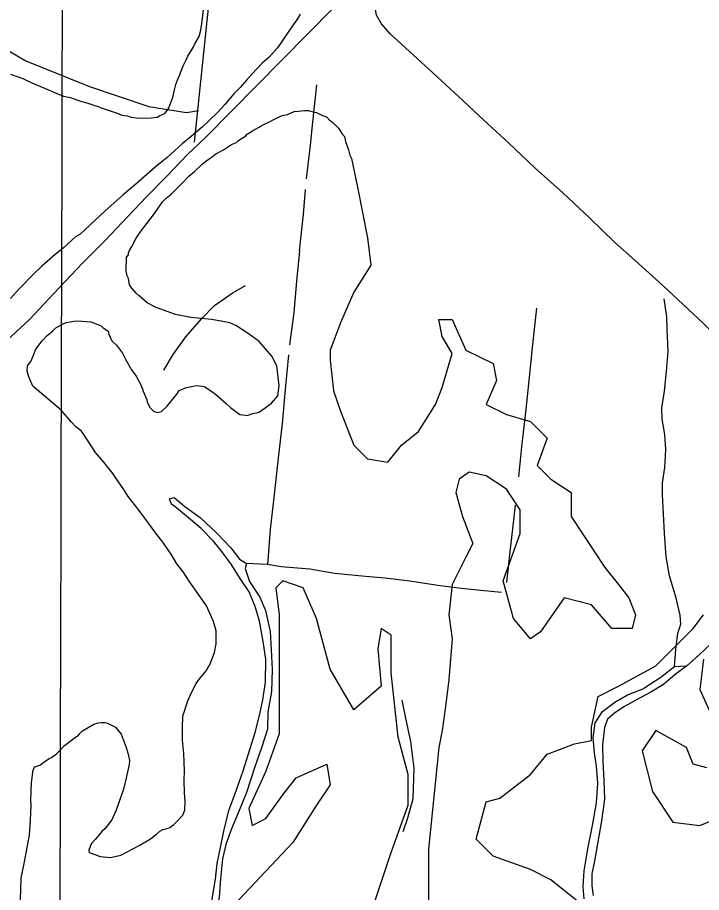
# Model space of a CAD drawing. Extents: x 3161514 to 3199414, y 831166 to 856601.
# Drawn here: x 3186581 to 3187801, y 845160 to 846719 of the extents above; entities that cross this region are included whole.
import ezdxf

# ---------------------------------------------------------------- set-up
doc = ezdxf.new("R2010")
doc.units = 0
for name, color, linetype in [('V-GRID-MAJR', 7, 'Continuous'), ('V-SITE-VEGE', 7, 'Continuous'), ('V-TOPO-SHOR', 7, 'Continuous')]:
    doc.layers.add(name, color=color, linetype=linetype)

msp = doc.modelspace()

# ---------------------------------------------------------------- linework, layer by layer
at = {"layer": 'V-GRID-MAJR'}
msp.add_spline([(3186635.6, 836575), (3186651.5, 842634.3), (3186667.4, 848696.7), (3186683.2, 854759.2), (3186683.2, 854762.2)], degree=3, dxfattribs=at)
at = {"layer": 'V-SITE-VEGE'}
for points in [[(3187682.2, 846285.9), (3187646, 846318.4), (3187600.9, 846362), (3187553.3, 846406.4), (3187504.2, 846450.7), (3187456.8, 846495.7), (3187412.5, 846536.2), (3187367.2, 846578.8), (3187314.9, 846626.7), (3187273, 846664.9), (3187245.7, 846690), (3187230.3, 846707.6), (3187221.3, 846723.3), (3187219.1, 846737), (3187223.6, 846752.8), (3187241.1, 846770)], [(3186663.6, 846579.1), (3186676.1, 846576.7), (3186693.4, 846570.2), (3186704.9, 846566.8), (3186715.5, 846563.5), (3186718.4, 846562.4), (3186725.1, 846560.2), (3186730.8, 846558), (3186741.4, 846554.7), (3186760.6, 846548.1), (3186767.3, 846544.9), (3186776.9, 846543.6), (3186783.7, 846541.4), (3186793.3, 846540), (3186810.8, 846539.4), (3186819.6, 846540), (3186830.3, 846541.5), (3186835.3, 846544.2), (3186844.2, 846547.8), (3186848.3, 846553.5), (3186851.4, 846558.2), (3186854.7, 846567.8), (3186858, 846576.4), (3186861.4, 846589.9), (3186863.7, 846599.5), (3186867, 846609.1), (3186870.2, 846615.8), (3186876.7, 846633), (3186882, 846643.5), (3186885.1, 846650.2), (3186894.5, 846665.4), (3186896.6, 846671.2), (3186905, 846685.4), (3186907.3, 846694.1), (3186909.7, 846707.6), (3186913.8, 846737.6)], [(3187085.4, 846725.1), (3187079.2, 846714.6), (3187073, 846706.1), (3187057.5, 846683.4), (3187050.3, 846673), (3187044.2, 846664.5), (3187029.9, 846648.5), (3187016.9, 846637.3), (3186999.6, 846618.5), (3186989.4, 846607.3), (3186978.2, 846594.1), (3186967.1, 846582.9), (3186950.8, 846564), (3186937.6, 846549), (3186910.4, 846523.8), (3186891.2, 846507.1), (3186875.2, 846494.1), (3186848, 846469.8)], [(3186568.8, 846617.8), (3186582.3, 846613.4), (3186590.9, 846610.1), (3186607.1, 846602.7), (3186636.8, 846589.9), (3186647.3, 846585.6), (3186663.6, 846579.1)], [(3186990.5, 846010.2), (3186994.4, 846011.1), (3187000.4, 846013.7), (3187010.2, 846015.3), (3187016.1, 846019), (3187034.1, 846031.9), (3187045.4, 846045.1), (3187048, 846063.4), (3187043.5, 846098.6), (3187034.5, 846115.5), (3187012.2, 846141.6), (3186992.3, 846156), (3186970.5, 846170.5), (3186960, 846174.8), (3186944.6, 846178.3), (3186927.2, 846180.9), (3186890.3, 846184.3), (3186863.3, 846190.2), (3186828.8, 846202.2), (3186812.6, 846210.6), (3186798.5, 846222.9), (3186792.9, 846227.9), (3186785.4, 846237), (3186780.8, 846243), (3186779.3, 846253.8), (3186776.6, 846258.7), (3186775, 846267.5), (3186775.9, 846291.8), (3186779, 846296.5), (3186779.1, 846299.5), (3186781.2, 846304.2), (3186785.4, 846310.9), (3186792.8, 846326.1), (3186800, 846336.6), (3186823.6, 846367.7), (3186834.9, 846383.8), (3186840, 846390.4), (3186846.1, 846397), (3186855.1, 846404.4), (3186870.3, 846419.4), (3186874.4, 846423.1), (3186886.5, 846436.3), (3186896.6, 846444.6), (3186910.7, 846457.7), (3186918.7, 846464.2), (3186928.7, 846471.6), (3186934.8, 846476.2), (3186948.6, 846483.4), (3186962.6, 846492.6), (3186971.5, 846496.2), (3186975.5, 846499.9), (3186988.5, 846508.1), (3186990.6, 846511), (3187000.5, 846517.4), (3187005.5, 846520.1), (3187012.4, 846523.7), (3187017.4, 846527.4), (3187029.3, 846532.8), (3187038.3, 846537.3), (3187053.1, 846544.5), (3187062.9, 846546.1), (3187074.8, 846551.4), (3187081.6, 846552.2), (3187093.3, 846553.6), (3187100.1, 846553.4), (3187107.8, 846551.1), (3187114.6, 846549.9), (3187126, 846543.6), (3187130.8, 846542.5), (3187132.7, 846541.4), (3187137.4, 846536.4), (3187143.1, 846532.3), (3187149.6, 846526.2), (3187153.4, 846522.1), (3187158, 846515.2), (3187159.8, 846512.2), (3187164.4, 846507.1), (3187166, 846498.3), (3187171.3, 846483.5), (3187173.8, 846473.7), (3187176.5, 846467.8)], [(3186848, 846469.8), (3186826.9, 846452.2), (3186792.6, 846422.4), (3186769.5, 846402.9), (3186737.3, 846374), (3186692.9, 846333), (3186685, 846328.4), (3186662.8, 846307.9), (3186648.7, 846296.7), (3186624.6, 846276.3), (3186610.4, 846262.3), (3186585.1, 846236), (3186568.9, 846218.2)], [(3187176.5, 846467.8), (3187187.2, 846417), (3187205.3, 846326.2), (3187211.4, 846277.8), (3187181.2, 846229.4), (3187157, 846175), (3187138.8, 846126.6), (3187138.8, 846108.4), (3187144.9, 846054), (3187157, 846017.7), (3187181.2, 845957.2), (3187205.3, 845933), (3187241.6, 845926.9), (3187265.8, 845957.2), (3187296, 845981.4), (3187326.3, 846029.8), (3187338.4, 846060), (3187356.5, 846120.5), (3187338.4, 846150.8), (3187332.3, 846181), (3187356.5, 846181), (3187380.7, 846126.6), (3187429.1, 846102.4), (3187435.1, 846072.1), (3187417, 846029.8), (3187453.3, 846011.6), (3187495.6, 845999.5), (3187525.8, 845969.3), (3187507.7, 845920.9), (3187531.9, 845896.7), (3187568.1, 845872.5), (3187568.1, 845830.1), (3187628.6, 845739.4), (3187652.8, 845709.1), (3187670.9, 845684.9), (3187683, 845654.7), (3187677, 845630.5), (3187640.7, 845630.5), (3187604.4, 845672.8), (3187556.1, 845684.9), (3187513.7, 845624.4), (3187495.6, 845612.3), (3187465.4, 845648.6), (3187447.2, 845715.2), (3187477.4, 845799.9), (3187477.4, 845842.2), (3187453.3, 845878.5), (3187417, 845902.7), (3187386.7, 845908.8), (3187368.6, 845896.7), (3187362.6, 845872.5), (3187374.6, 845830.1), (3187392.8, 845781.7), (3187380.7, 845757.5), (3187356.5, 845709.1), (3187350.5, 845654.7), (3187356.5, 845612.3), (3187350.5, 845539.7), (3187344.4, 845491.3), (3187338.4, 845449), (3187332.3, 845418.7), (3187314.2, 845237.2), (3187314.2, 845134.4)], [(3188092.1, 845909), (3188049.6, 845945.5), (3188005.8, 845985.4), (3187960.9, 846027.2), (3187911.5, 846072.2), (3187862.1, 846117.1), (3187805, 846173.3), (3187767.2, 846208.5), (3187732.4, 846241.2), (3187682.2, 846285.9)], [(3186746.9, 845222.4), (3186765.6, 845226.6), (3186799.3, 845244.7), (3186818.2, 845255.6), (3186829.2, 845263.9), (3186835.3, 845269.5), (3186840.3, 845272.3), (3186850.1, 845274.8), (3186853, 845275.7), (3186860.1, 845281.2), (3186867.2, 845288.7), (3186876.3, 845298.1), (3186879.5, 845306.7), (3186880.2, 845323.2), (3186878.8, 845336.9), (3186878.7, 845360.2), (3186879.3, 845376.7), (3186877.6, 845407.9), (3186875.6, 845431.3), (3186875.5, 845453.7), (3186876.3, 845474.1), (3186885.2, 845501.9), (3186891.6, 845516.3), (3186900, 845532.5), (3186906.1, 845541), (3186917.4, 845555.1), (3186924.7, 845567.5), (3186932.3, 845587.6), (3186935.8, 845603), (3186935.7, 845626.4), (3186930.5, 845643.1), (3186918, 845670.8), (3186906.1, 845688.8), (3186887.6, 845714.8), (3186876.6, 845731.7), (3186865.5, 845745.8), (3186855.5, 845762.7), (3186838.9, 845786.7), (3186829.6, 845797.7), (3186798.2, 845840.8), (3186778.8, 845865.8), (3186769.6, 845879.8), (3186758.5, 845895.8), (3186751.2, 845906.8), (3186735.4, 845926.8), (3186720.6, 845943.9), (3186698.5, 845977.8), (3186694.8, 845982.8), (3186685.4, 845990), (3186677.9, 845998.1), (3186659.3, 846019.2), (3186608.5, 846062), (3186601.4, 846078.9), (3186598.8, 846088.7), (3186599.2, 846098.4), (3186605.3, 846105.9), (3186609.7, 846117.4), (3186614, 846128), (3186625.2, 846143.1), (3186634.4, 846152.4), (3186644.4, 846160.8), (3186649.5, 846166.4), (3186661.4, 846172.8), (3186668.3, 846175.4), (3186682, 846177.8), (3186685, 846178.7), (3186696.6, 846178.2), (3186712.1, 846176.6), (3186721.7, 846173.3), (3186731.3, 846169.1), (3186734.1, 846166.1), (3186740.7, 846161.9), (3186743.5, 846159.9), (3186743.4, 846156), (3186749.7, 846143.1), (3186758.1, 846135), (3186768.3, 846121), (3186774.6, 846109.1), (3186784.6, 846091.2), (3186792.9, 846080.1), (3186802, 846063.3), (3186805.5, 846053.4), (3186811.7, 846037.6), (3186812.5, 846033.7), (3186818, 846023.8), (3186823.6, 846017.7), (3186830.3, 846015.5), (3186838.1, 846017.1), (3186848.2, 846026.5), (3186865.6, 846048.2), (3186869.7, 846054.8), (3186882.6, 846060.1), (3186900.2, 846063.3), (3186914.7, 846061.8), (3186931.8, 846049.5), (3186938.4, 846044.3), (3186953.4, 846031.1), (3186960.9, 846024), (3186977.9, 846011.7), (3186987.6, 846010.3), (3186990.5, 846010.2)], [(3187217.4, 845140.4), (3187247.7, 845231.2), (3187277.9, 845315.9), (3187277.9, 845370.3), (3187259.8, 845436.9), (3187247.7, 845551.8), (3187247.7, 845618.4), (3187229.5, 845630.5), (3187223.5, 845594.2), (3187229.5, 845527.6), (3187181.2, 845485.3), (3187138.8, 845557.9), (3187114.6, 845648.6), (3187090.5, 845703.1), (3187054.2, 845715.2), (3187042.1, 845703.1), (3187048.1, 845654.7), (3187048.1, 845618.4), (3187048.1, 845570), (3187048.1, 845497.4), (3187048.1, 845442.9), (3187023.9, 845376.4), (3186993.7, 845309.8), (3186999.8, 845279.6), (3187023.9, 845291.7), (3187054.2, 845334), (3187078.4, 845364.3), (3187132.8, 845388.5), (3187138.8, 845352.2), (3187114.6, 845315.9), (3187072.3, 845249.3), (3186975.6, 845146.5)], [(3187719.3, 845563.9), (3187785.8, 845630.5), (3187804, 845654.7)], [(3187804, 845576), (3187797.9, 845521.6), (3187828.2, 845455)], [(3187592.3, 845134.4), (3187531.9, 845182.8), (3187495.6, 845200.9), (3187429.1, 845225.1), (3187398.8, 845255.4), (3187417, 845321.9), (3187441.2, 845328), (3187495.6, 845370.3), (3187525.8, 845406.6), (3187574.2, 845424.8), (3187604.4, 845430.8), (3187604.4, 845455), (3187616.5, 845509.5), (3187652.8, 845527.6), (3187719.3, 845563.9)], [(3186586.5, 845147), (3186588, 845185.8), (3186594, 845214.8), (3186602.6, 845262.1), (3186604.7, 845289.2), (3186605.7, 845315.4), (3186605.1, 845325.2), (3186606.3, 845355.3), (3186609.1, 845378.5), (3186612.2, 845384.2), (3186621.1, 845386.8), (3186626.1, 845390.5), (3186638.1, 845398.8), (3186642, 845400.5), (3186651, 845407), (3186656.1, 845412.6), (3186665.2, 845422), (3186672.3, 845427.6), (3186682.3, 845435), (3186690.3, 845440.5), (3186693.3, 845444.2), (3186697.4, 845448), (3186717.3, 845459.8), (3186725.2, 845462.5), (3186731, 845463.2), (3186736.8, 845463), (3186741.7, 845461.8), (3186756, 845454.5), (3186766.2, 845442.4), (3186775, 845418.7), (3186778.4, 845406.9), (3186780.9, 845395.1), (3186780.6, 845388.3), (3186775.9, 845367.1), (3186770.1, 845344), (3186757, 845306.6), (3186749.5, 845289.4), (3186737.2, 845273.4), (3186732.2, 845269.7), (3186720, 845254.6), (3186712.9, 845247.1), (3186708.6, 845235.6), (3186709.4, 845231.7), (3186720.9, 845227.3), (3186728.5, 845224.1), (3186746.9, 845222.4)], [(3187810, 845382.4), (3187785.8, 845388.5), (3187773.7, 845418.7), (3187719.3, 845449), (3187695.1, 845412.7), (3187713.3, 845340.1), (3187749.6, 845285.6), (3187797.9, 845279.6), (3187828.2, 845291.7)]]:
    msp.add_lwpolyline(points, dxfattribs=at)
at = {"layer": 'V-TOPO-SHOR'}
msp.add_line((3186553.2, 846135.2), (3186603.1, 846181.3), dxfattribs=at)
for points in [[(3186916.8, 846505.2), (3187781, 847380.9), (3187789.8, 847423.5)], [(3186897, 846496.9), (3186974.8, 847243), (3186900.5, 847349.1), (3186840.4, 847349.1), (3186691.9, 847175.8), (3186614.1, 847133.4), (3186546.9, 847087.4), (3186324.1, 846900), (3186469.1, 846755), (3186546.9, 846670.1), (3186596.4, 846641.8), (3186709.6, 846595.9), (3186815.7, 846560.5), (3186882.8, 846549.9), (3186904.1, 846553.4)], [(3187096.6, 846431.4), (3187103.5, 846491.5), (3187107.9, 846532.3), (3187115.1, 846599.1)], [(3186737.1, 846321.3), (3186778, 846364.3), (3186811.6, 846399.5), (3186847.4, 846436.5), (3186884.7, 846474.7), (3186916.8, 846505.2)], [(3187084.1, 846303.2), (3187091.3, 846368), (3187094.7, 846412.6)], [(3186603.1, 846181.3), (3186636.4, 846217.3), (3186667.2, 846249.2), (3186696.9, 846280.7), (3186737.1, 846321.3)], [(3187084.1, 846303.2), (3187078.8, 846249.4), (3187073.7, 846193.7), (3187066.5, 846135.7)], [(3186842.5, 846090.5), (3186859, 846118.4), (3186881.6, 846150), (3186909.2, 846182.4), (3186932.7, 846205.7), (3186964.2, 846227.7), (3186987.7, 846241.5)], [(3187735.3, 845917.4), (3187737.1, 845949.3), (3187735.3, 845976), (3187730.7, 846003.4), (3187730, 846023.4), (3187734.7, 846053.2), (3187738.1, 846088.3), (3187741.6, 846124.2), (3187739.6, 846163.7), (3187739.2, 846185.6), (3187734.1, 846217.8)], [(3187475.3, 845900.6), (3187481.2, 845960.2), (3187487.5, 846015.6), (3187493.5, 846072.2), (3187499.9, 846136.2), (3187506.9, 846201.3)], [(3187064.3, 846117.9), (3187058.3, 846056.3), (3187053, 845995.9), (3187046.5, 845939.4), (3187038.1, 845863.7), (3187031.6, 845807), (3187027.1, 845744.8)], [(3187752.6, 845562), (3187755.2, 845593.1), (3187758.5, 845622), (3187764, 845638), (3187762.7, 845654), (3187755.3, 845684.3), (3187743.8, 845724.3), (3187737.8, 845758.1), (3187734.7, 845800.2), (3187733.1, 845834.7), (3187731.4, 845869.5), (3187731.5, 845890), (3187735.3, 845917.4)], [(3188034.2, 845874.7), (3188013.8, 845852.2), (3187991.4, 845824.3), (3187958.6, 845784.2), (3187931.7, 845747.7), (3187895.7, 845704.3), (3187866.1, 845662.7), (3187842.5, 845634.6), (3187816.7, 845602.3), (3187796.7, 845583.3), (3187774.1, 845563.3), (3187752.6, 845562), (3187728.4, 845542.9), (3187697.7, 845523.5)], [(3187012.5, 845643.3), (3187005.3, 845669.9), (3186994.1, 845696), (3186978.2, 845719.6), (3186962.2, 845744.9), (3186943.6, 845770), (3186930.2, 845786.9), (3186908.9, 845808.9), (3186890, 845824.9), (3186864.6, 845845.2), (3186855.7, 845851.8), (3186852.6, 845861.4), (3186860.4, 845863.7), (3186879.9, 845847.8), (3186906.8, 845828.1), (3186936.3, 845800.7), (3186961.5, 845774.4), (3186977.4, 845754.1), (3186989.4, 845746)], [(3187453.7, 845712.2), (3187459.7, 845767), (3187464.8, 845813.5), (3187469.1, 845850.3)], [(3187027.1, 845744.8), (3186989.4, 845746), (3186987.5, 845737.2), (3186994.7, 845714), (3187013.1, 845686.4), (3187023.4, 845662.6), (3187031.8, 845625.2), (3187033.7, 845592.9), (3187035.4, 845557.4), (3187034, 845518.5), (3187027.7, 845481.5)], [(3187444.2, 845694.5), (3187407.4, 845698.4), (3187367.8, 845702.6), (3187330.6, 845707.1), (3187280.6, 845714.6), (3187236.8, 845720.2), (3187201.7, 845723.1), (3187146.3, 845728.5), (3187102.3, 845736.2), (3187051.3, 845740.3), (3187027.1, 845744.8)], [(3186905.3, 845028.9), (3186911.8, 845067.1), (3186919.3, 845109.6), (3186928, 845145.4), (3186934.4, 845184.2), (3186937.5, 845212.1), (3186943.4, 845240.4), (3186949.2, 845269.7), (3186958, 845306.2), (3186971.6, 845343), (3186984.5, 845378.7), (3186995.6, 845414.8), (3187005.2, 845445.1), (3187012.4, 845473.2), (3187018.5, 845503.2), (3187023.5, 845534.8), (3187023.8, 845576), (3187019.1, 845607.4), (3187012.5, 845643.3)], [(3187774.1, 845563.3), (3187754, 845548.8), (3187732.7, 845531), (3187710.6, 845517.3), (3187685.1, 845503.7), (3187663.5, 845491.5), (3187646.2, 845480.5), (3187633.3, 845468.7), (3187627.9, 845453.9), (3187624.4, 845423.3), (3187624.6, 845393.8), (3187626.6, 845360.2), (3187627.7, 845326.7), (3187622.6, 845287.7), (3187615.2, 845247), (3187609.3, 845213), (3187605.5, 845193.9), (3187605.2, 845172), (3187607.8, 845154.6)], [(3187591.4, 845198.9), (3187598.3, 845237.9), (3187607.2, 845282.2), (3187613.7, 845319.7), (3187616.2, 845354.8), (3187613.8, 845385.3), (3187609.8, 845409.1), (3187607.5, 845435.8), (3187610.9, 845462.6), (3187624.3, 845482.8), (3187646.4, 845499.2), (3187668.8, 845512.6), (3187697.7, 845523.5)], [(3187266.8, 845502.9), (3187273.5, 845467.7), (3187281.7, 845429.2), (3187288.1, 845381.7), (3187286.4, 845327), (3187276.7, 845292.5), (3187268.1, 845268.4)], [(3187027.7, 845481.5), (3187026.9, 845451), (3187017.1, 845419.5), (3187004.6, 845384), (3186989.3, 845338.1), (3186975.2, 845303.5), (3186962.8, 845273.8), (3186952.6, 845245.5), (3186946.7, 845220.1)], [(3186946.7, 845220.1), (3186943, 845184.6), (3186940.6, 845152.1), (3186935.1, 845124), (3186929.5, 845089.8), (3186922.5, 845049.3)], [(3187591.5, 845148.8), (3187589.9, 845170.4), (3187591.4, 845198.9)]]:
    msp.add_lwpolyline(points, dxfattribs=at)

doc.saveas('drawing.dxf')
